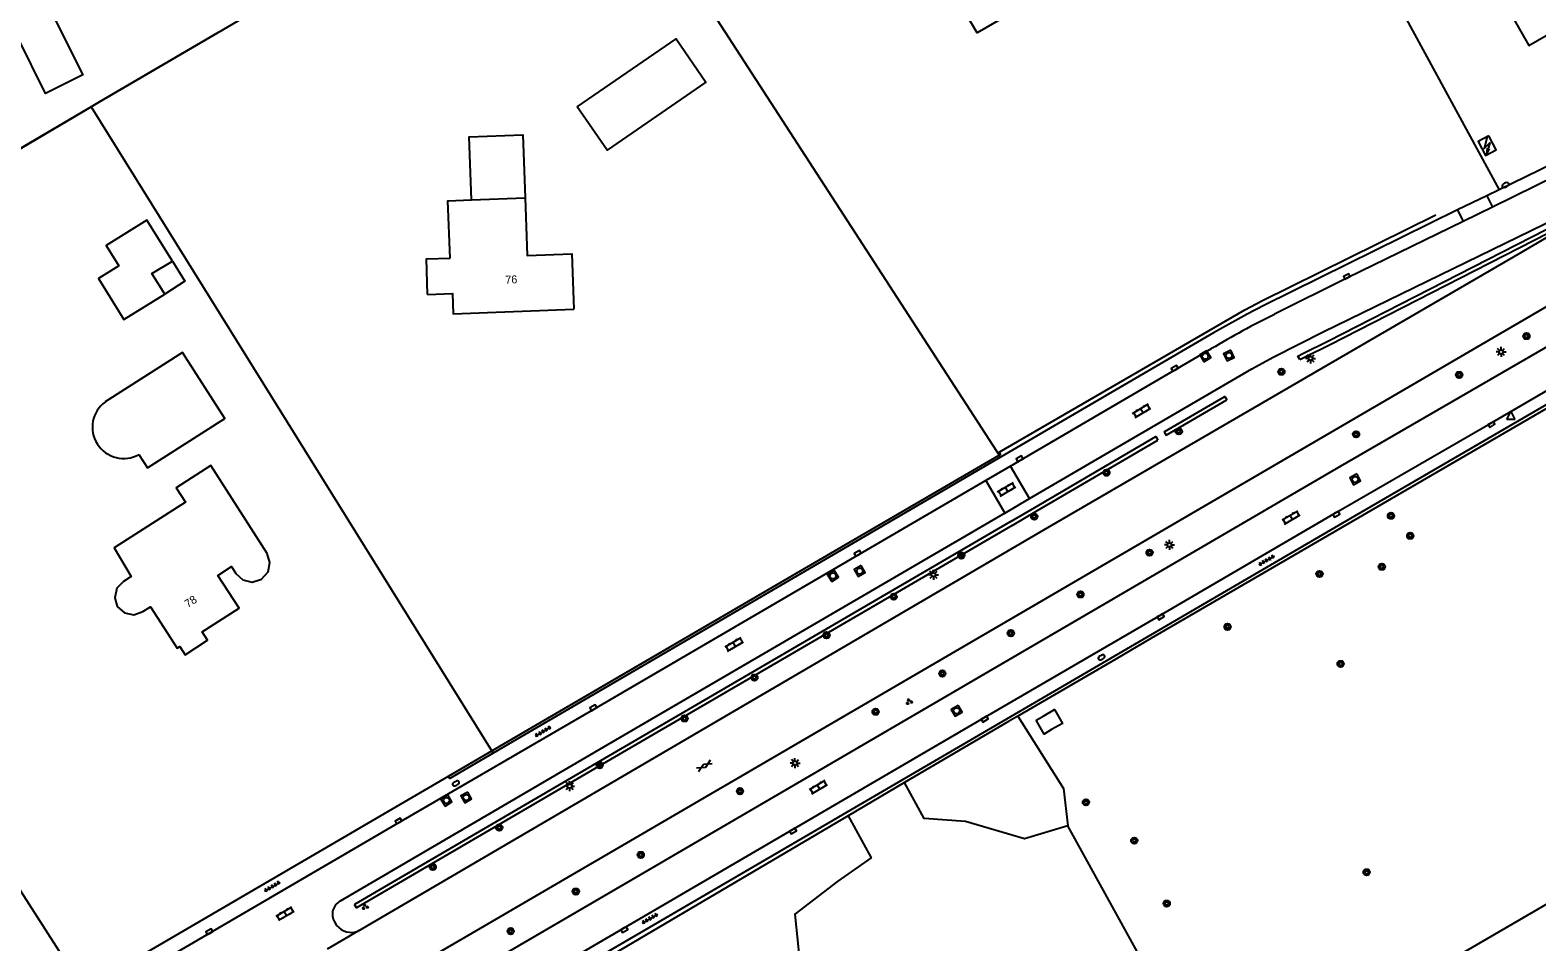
# Model space of a CAD drawing. Extents: x 135999 to 138000, y 396000 to 398501.
# Drawn here: x 137373.3 to 137561.6, y 398213 to 398327 of the extents above; entities that cross this region are included whole.
import ezdxf

# ---------------------------------------------------------------- set-up
doc = ezdxf.new("R2010")
doc.units = 0
for name, color, linetype in [('gg-afsc-erfafscheiding', 7, 'Continuous'), ('gg-afsc-hekwerk', 7, 'Continuous'), ('gg-afsc-muur', 7, 'Continuous'), ('gg-anno-huisnummerreeks BGT', 7, 'Continuous'), ('gg-bbg-gedigitaliseerde bebouwing', 7, 'Continuous'), ('gg-bbg-gedigitaliseerde bijgebouw', 7, 'Continuous'), ('gg-bbg-hoofdgebouw', 7, 'Continuous'), ('gg-bbg-lage trafo', 7, 'Continuous'), ('gg-bbg-luifel en loopbrug', 7, 'Continuous'), ('gg-knt-verharding', 7, 'Continuous'), ('gt-grn-groengrens', 7, 'Continuous'), ('gt-grn-vlakafsluiter', 7, 'Continuous'), ('gt-grn-weggrens', 7, 'Continuous'), ('gt-symb-boom', 7, 'Continuous'), ('gt-symb-brandkraan', 7, 'Continuous'), ('gt-symb-gesloten verharding', 7, 'Continuous'), ('gt-symb-groenvak', 7, 'Continuous'), ('gt-symb-klinker verharding', 7, 'Continuous'), ('gt-symb-kolk', 7, 'Continuous'), ('gt-symb-lichtmast', 7, 'Continuous'), ('gt-symb-rioolschacht', 7, 'Continuous'), ('gt-symb-tegel verharding', 7, 'Continuous'), ('gt-symb-trafo symbool', 7, 'Continuous'), ('gt-symb-waterafsluiter', 7, 'Continuous')]:
    doc.layers.add(name, color=color, linetype=linetype)

# ---------------------------------------------------------------- blocks, each defined once
blk = doc.blocks.new('gt0-BR')
at = {"layer": 'gt-symb-brandkraan'}
for centre, radius, start, end in [((-0.24, 0), 0.206, 107.5669, 252.4331), ((0.6, -2.66), 3, 106.892, 107.5669), ((0, -0.69), 0.938, 73.108, 106.892), ((-0.6, -2.66), 3, 72.4331, 73.108), ((0.24, 0), 0.206, 287.567, 72.4331), ((0.6, 2.66), 3, 252.4331, 253.108), ((0, 0.69), 0.938, 253.108, 286.8921), ((-0.6, 2.66), 3, 286.8921, 287.567)]:
    blk.add_arc(centre, radius, start, end, dxfattribs=at)
blk = doc.blocks.new('gt0-HSP')
at = {"layer": 'gt-symb-trafo symbool'}
for points in [[(0.77, 0.75), (-0.53, 0), (0.47, 0), (-0.83, -0.75)], [(-0.22, -0.24), (-0.83, -0.75), (-0.08, -0.48)]]:
    blk.add_lwpolyline(points, dxfattribs=at)
blk = doc.blocks.new('gt0-KOLK')
at = {"layer": 'gt-symb-kolk'}
blk.add_lwpolyline([(0, 0), (0.38, 0), (0.38, 0.4), (-0.38, 0.4), (-0.38, 0), (0, 0)], dxfattribs=at)
blk = doc.blocks.new('gt0-WAFSL')
at = {"layer": 'gt-symb-waterafsluiter'}
for p, q in [((-0.5, -0.33), (0, 0.67)), ((0, 0.67), (0.5, -0.33)), ((0.5, -0.33), (-0.5, -0.33))]:
    blk.add_line(p, q, dxfattribs=at)
blk = doc.blocks.new('gt0-BOOM')
at = {"layer": 'gt-symb-boom'}
for radius in [0.4, 0.2]:
    blk.add_circle((0, 0), radius, dxfattribs=at)
blk = doc.blocks.new('gt0-LMAST')
at = {"layer": 'gt-symb-lichtmast'}
for p, q in [((-0.18, 0.17), (-0.45, 0.44)), ((-0.01, 0.25), (-0.01, 0.62)), ((0.17, 0.17), (0.44, 0.44)), ((-0.26, 0), (-0.63, 0)), ((-0.18, -0.18), (-0.45, -0.45)), ((-0.01, -0.25), (-0.01, -0.63)), ((0.44, -0.45), (0.17, -0.18)), ((0.24, 0), (0.62, 0))]:
    blk.add_line(p, q, dxfattribs=at)
blk.add_circle((-0.01, 0), 0.25, dxfattribs=at)
blk = doc.blocks.new('gt0-RS')
at = {"layer": 'gt-symb-rioolschacht'}
blk.add_lwpolyline([(-0.5, -0.5), (0.5, -0.5), (0.5, 0.5), (-0.5, 0.5)], close=True, dxfattribs=at)
blk.add_circle((0, 0), 0.375, dxfattribs=at)
blk = doc.blocks.new('gt0-GRVAK')
at = {"layer": 'gt-symb-groenvak'}
for p, q in [((-0.11, 0.19), (-0.23, 0.24)), ((-0.18, 0.15), (0.09, 0.15)), ((-0.09, 0.21), (-0.16, 0.32)), ((-0.05, 0.21), (-0.05, 0.39)), ((0, 0.21), (0.06, 0.32)), ((0.02, 0.19), (0.13, 0.24)), ((0.26, -0.05), (0.2, 0.06)), ((0.3, -0.05), (0.3, 0.13)), ((0.35, -0.05), (0.41, 0.06)), ((-0.24, -0.23), (-0.36, -0.18)), ((-0.32, -0.26), (-0.05, -0.26)), ((-0.23, -0.21), (-0.29, -0.1)), ((-0.18, -0.2), (-0.18, -0.02)), ((-0.14, -0.21), (-0.07, -0.1)), ((-0.12, -0.23), (0, -0.18)), ((0.24, -0.07), (0.12, -0.02)), ((0.17, -0.11), (0.44, -0.11)), ((0.37, -0.07), (0.49, -0.02))]:
    blk.add_line(p, q, dxfattribs=at)
blk = doc.blocks.new('gt0-TEG1')
at = {"layer": 'gt-symb-tegel verharding'}
for p, q in [((-1.12, 0), (1.13, 0)), ((-0.9, -0.25), (-0.9, 0.25)), ((-0.45, -0.25), (-0.45, 0.25)), ((0, -0.25), (0, 0.25)), ((0.45, -0.25), (0.45, 0.25)), ((0.9, -0.25), (0.9, 0.25))]:
    blk.add_line(p, q, dxfattribs=at)
blk = doc.blocks.new('gt0-KL1')
at = {"layer": 'gt-symb-klinker verharding'}
for p, q in [((-1.15, 0.3), (1.15, 0.3)), ((-1, -0.3), (-1, 0.3)), ((-0.5, 0.3), (-0.5, 0.45)), ((0, -0.3), (0, 0.3)), ((0.5, 0.3), (0.5, 0.45)), ((1, -0.3), (1, 0.3)), ((-1.15, -0.3), (1.15, -0.3)), ((-0.5, -0.45), (-0.5, -0.3)), ((0.5, -0.45), (0.5, -0.3))]:
    blk.add_line(p, q, dxfattribs=at)
blk = doc.blocks.new('gt0-GESVH1')
at = {"layer": 'gt-symb-gesloten verharding'}
for p, q in [((-0.99, -0.26), (0.01, 0.24)), ((0.01, -0.26), (-0.99, 0.24)), ((0.01, 0.24), (1.01, -0.26)), ((1.01, 0.24), (0.01, -0.26))]:
    blk.add_line(p, q, dxfattribs=at)

msp = doc.modelspace()

# ---------------------------------------------------------------- linework, layer by layer
at = {"layer": 'gg-afsc-erfafscheiding'}
for p, q in [((137496.7, 398241.25), (137495.53, 398240.57)), ((137495.53, 398240.57), (137482.57, 398232.93)), ((137482.57, 398232.93), (137475.53, 398228.79)), ((137475.53, 398228.79), (137437.09, 398206.14))]:
    msp.add_line(p, q, dxfattribs=at)
at = {"layer": 'gg-afsc-hekwerk'}
for p, q in [((137396.76, 398326.72), (137434.21, 398348.71)), ((137381.95, 398318.03), (137396.76, 398326.72)), ((137369.21, 398310.54), (137380.91, 398317.41)), ((137380.91, 398317.41), (137381.95, 398318.03)), ((137513.36, 398250.94), (137508.96, 398248.38)), ((137508.96, 398248.38), (137496.7, 398241.25))]:
    msp.add_line(p, q, dxfattribs=at)
for points in [[(137624.41, 398290.39), (137621.72, 398288.95), (137611.71, 398308.14), (137513.36, 398250.94)], [(137494.4, 398274.24), (137525.07, 398292.04), (137527.21, 398293.16), (137548.98, 398303.9)]]:
    msp.add_lwpolyline(points, dxfattribs=at)
at = {"layer": 'gg-afsc-muur'}
for p, q in [((137472.86, 398261.32), (137494.38, 398273.88)), ((137430.98, 398236.88), (137468.05, 398258.51)), ((137425.57, 398233.72), (137430.98, 398236.88)), ((137379.92, 398207.12), (137418.54, 398229.65)), ((137379.92, 398207.12), (137418.54, 398229.65))]:
    msp.add_line(p, q, dxfattribs=at)
for points in [[(137396.76, 398326.72), (137381.95, 398318.03), (137380.91, 398317.41), (137348.2, 398298.21), (137329.17, 398287.14)], [(137494.38, 398273.88), (137494.56, 398273.99), (137494.4, 398274.24)]]:
    msp.add_lwpolyline(points, dxfattribs=at)
at = {"layer": 'gg-bbg-gedigitaliseerde bebouwing'}
msp.add_line((137428.43, 398305.77), (137435.12, 398306.02), dxfattribs=at)
for points in [[(137425.76, 398298.5), (137425.47, 398305.66), (137428.43, 398305.77)], [(137435.12, 398306.02), (137435.38, 398298.84), (137440.98, 398299.05), (137441.23, 398292.11)], [(137422.95, 398293.97), (137422.79, 398298.41), (137425.76, 398298.5)], [(137402.89, 398261.59), (137395.85, 398272.58), (137391.51, 398269.8), (137392.67, 398267.98), (137383.78, 398262.29), (137385.88, 398258.71), (137384.93, 398258.08), (137384.12, 398257.23), (137383.85, 398256.04), (137384.15, 398254.96)]]:
    msp.add_lwpolyline(points, dxfattribs=at)
at = {"layer": 'gg-bbg-gedigitaliseerde bijgebouw'}
for points in [[(137441.64, 398317.42), (137454, 398325.93), (137457.74, 398320.49), (137445.39, 398311.98), (137441.64, 398317.42)], [(137390.08, 398294.01), (137388.49, 398296.56), (137391.04, 398298.14)], [(137391.04, 398298.14), (137392.62, 398295.6), (137390.08, 398294.01)], [(137386.87, 398273.95), (137387.95, 398272.27), (137397.6, 398278.45), (137392.31, 398286.7), (137382.66, 398280.52)]]:
    msp.add_lwpolyline(points, dxfattribs=at)
msp.add_arc((137384.96, 398277.36), 3.91, 125.9574, 299.3039, dxfattribs=at)
at = {"layer": 'gg-bbg-hoofdgebouw'}
for points in [[(137505.07, 398337.34), (137498.6, 398333.57), (137498.91, 398333.02), (137498.52, 398332.79), (137499.43, 398331.22), (137491.62, 398326.67), (137489.08, 398331.02)], [(137555.48, 398337.15), (137555.73, 398336.7), (137554.15, 398335.8), (137554.67, 398334.81), (137554.96, 398334.98), (137560.59, 398325.1), (137562.77, 398326.35), (137564.01, 398324.18), (137571.18, 398328.27)], [(137372.49, 398336.17), (137379.84, 398321.41), (137375.2, 398319.1), (137371.65, 398326.27)], [(137422.95, 398293.97), (137426.04, 398294.08), (137426.13, 398291.55), (137441.23, 398292.11)], [(137384.15, 398254.96), (137385.04, 398254.17), (137386.24, 398253.92), (137387.36, 398254.3), (137388.31, 398254.9), (137391.65, 398249.73), (137391.98, 398249.94), (137392.64, 398248.92), (137395.43, 398250.72), (137394.76, 398251.76), (137399.4, 398254.73), (137396.71, 398258.83), (137398.42, 398259.95), (137398.98, 398259.08), (137399.86, 398258.27), (137401.03, 398258), (137402.19, 398258.37), (137403, 398259.26), (137403.24, 398260.45), (137402.89, 398261.59)], [(137573.41, 398223.91), (137544.53, 398207.11), (137563.85, 398173.88), (137567.49, 398175.99)]]:
    msp.add_lwpolyline(points, dxfattribs=at)
at = {"layer": 'gg-bbg-lage trafo'}
for points in [[(137555.59, 398313.8), (137554.25, 398313.1), (137555.17, 398311.33), (137556.49, 398312.03), (137555.59, 398313.8)], [(137499.02, 398240.73), (137499.96, 398241.26), (137501.29, 398242.07), (137502.3, 398240.33), (137500.93, 398239.57), (137500.02, 398239), (137499.02, 398240.73)]]:
    msp.add_lwpolyline(points, dxfattribs=at)
at = {"layer": 'gg-bbg-luifel en loopbrug'}
for points in [[(137428.43, 398305.77), (137428.15, 398313.66), (137434.84, 398313.9), (137435.12, 398306.02)], [(137391.04, 398298.14), (137387.87, 398303.24), (137382.78, 398300.07), (137384.36, 398297.52), (137381.81, 398295.94), (137384.98, 398290.84), (137390.08, 398294.01)]]:
    msp.add_lwpolyline(points, dxfattribs=at)
at = {"layer": 'gg-knt-verharding'}
for p, q in [((137556.86, 398307.04), (137555.34, 398306.3)), ((137555.34, 398306.3), (137551.68, 398304.54)), ((137556.04, 398304.88), (137552.38, 398303.09)), ((137414.08, 398205.73), (137567.51, 398295.21)), ((137495.81, 398272.51), (137492.71, 398270.7)), ((137498.19, 398268.43), (137495.81, 398272.51)), ((137492.71, 398270.7), (137495.1, 398266.61)), ((137495.1, 398266.61), (137498.19, 398268.43)), ((137468.05, 398258.51), (137472.86, 398261.32)), ((137418.54, 398229.65), (137425.57, 398233.72)), ((137411.32, 398215.51), (137411.57, 398215.08)), ((137414.3, 398214.39), (137410.37, 398212.09))]:
    msp.add_line(p, q, dxfattribs=at)
for points in [[(137629.35, 398347.09), (137597.68, 398328.06), (137571.64, 398312.83), (137568.16, 398310.84), (137566.72, 398310.11), (137556.04, 398304.88)], [(137591.44, 398326.27), (137576.74, 398317.71), (137576.78, 398317.65), (137567.32, 398312.2), (137566.23, 398311.62), (137565.34, 398311.18), (137556.86, 398307.04)], [(137613.57, 398309.7), (137538.31, 398265.94), (137410.1, 398191.12)], [(137551.68, 398304.54), (137527.54, 398292.63), (137525.39, 398291.51), (137521.17, 398289.14), (137494.56, 398273.61)], [(137498.19, 398268.43), (137525.96, 398284.66), (137528.64, 398286.1), (137531.85, 398287.75), (137534.9, 398289.27), (137564.13, 398303.53)], [(137414.3, 398214.39), (137500.48, 398264.84), (137559.27, 398299.01), (137565, 398302.36)], [(137552.38, 398303.09), (137537.93, 398296.03), (137528.78, 398291.48)], [(137427.17, 398202.89), (137492.47, 398241.04), (137514.46, 398253.83), (137536.43, 398266.65), (137555.82, 398277.88), (137584.87, 398294.78)], [(137424.79, 398206.98), (137537.04, 398272.48), (137572.25, 398292.88)], [(137495.81, 398272.51), (137497.05, 398273.23), (137520.94, 398287.19)], [(137494.56, 398273.61), (137472.64, 398260.81), (137433.57, 398238.03), (137431.15, 398236.62)], [(137492.71, 398270.7), (137443.75, 398242.11), (137419.4, 398227.95), (137373.31, 398201.02), (137358.27, 398192.19), (137334.6, 398178.34), (137320.23, 398169.97)], [(137495.1, 398266.61), (137444.92, 398237.35), (137412.02, 398218.12)], [(137431.15, 398236.62), (137425.73, 398233.45), (137425.57, 398233.72)]]:
    msp.add_lwpolyline(points, dxfattribs=at)
for centre, radius, start, end in [((137579.28, 398189.86), 113.47, 116.4281, 120.9412), ((137412.95, 398216.48), 1.9, 119.5494, 210.7159), ((137413.4, 398216.53), 2.33, 218.4972, 292.9664)]:
    msp.add_arc(centre, radius, start, end, dxfattribs=at)
at = {"layer": 'gt-grn-groengrens'}
msp.add_line((137527.61, 398361.04), (137556.86, 398307.04), dxfattribs=at)
for points in [[(137531.95, 398285.81), (137531.72, 398286.26), (137532.42, 398286.61), (137535.46, 398288.13), (137564.54, 398302.99)], [(137531.95, 398285.81), (137532.64, 398286.17), (137535.69, 398287.68), (137564.84, 398302.58)], [(137515.02, 398276.79), (137522.6, 398281.22), (137522.85, 398280.79)], [(137515.02, 398276.79), (137515.27, 398276.36), (137522.85, 398280.79)], [(137495.74, 398265.51), (137498.83, 398267.33), (137513.98, 398276.18), (137514.23, 398275.75)], [(137495.99, 398265.08), (137499.08, 398266.9), (137514.23, 398275.75)], [(137495.74, 398265.51), (137445.55, 398236.25), (137413.79, 398217.69)], [(137495.99, 398265.08), (137445.81, 398235.82), (137414.05, 398217.26), (137413.79, 398217.69)], [(137496.7, 398241.25), (137502.43, 398232.19), (137502.96, 398227.54)], [(137502.96, 398227.54), (137497.56, 398225.9), (137490.18, 398228.06), (137484.99, 398228.42), (137482.57, 398232.93)], [(137475.53, 398228.79), (137478.4, 398223.52), (137474.23, 398220.6), (137468.84, 398216.49), (137469.6, 398209.17), (137470.69, 398202.05), (137474.51, 398190.25), (137480.21, 398185.9), (137483.77, 398182.62), (137483.59, 398179.26), (137478.85, 398179.36), (137500.62, 398133.92), (137494.05, 398129.7), (137519.23, 398067.05)]]:
    msp.add_lwpolyline(points, dxfattribs=at)
at = {"layer": 'gt-grn-vlakafsluiter'}
for p, q in [((137442.8, 398353.54), (137494.56, 398273.61)), ((137380.91, 398317.41), (137431.15, 398236.62)), ((137328.72, 398286.88), (137379.92, 398207.12))]:
    msp.add_line(p, q, dxfattribs=at)
msp.add_lwpolyline([(137575.73, 398093.66), (137576.52, 398094.18), (137502.96, 398227.54)], dxfattribs=at)
at = {"layer": 'gt-grn-weggrens'}
for p, q in [((137555.34, 398306.3), (137556.04, 398304.88)), ((137551.68, 398304.54), (137552.38, 398303.09))]:
    msp.add_line(p, q, dxfattribs=at)

# ---------------------------------------------------------------- block references
at = {"layer": 'gt-symb-boom'}
for p, rotation in [((137560.29, 398288.75), -30.25643716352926), ((137529.66, 398284.29), -30.25643716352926), ((137551.88, 398283.9), -30.25643716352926), ((137516.84, 398276.84), -30.25643716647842), ((137539, 398276.47), -30.256437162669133), ((137507.79, 398271.67), -30.25643716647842), ((137498.77, 398266.18), -30.25643716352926), ((137489.65, 398261.31), -30.25643716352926), ((137513.18, 398261.68), -30.25643716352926), ((137481.2, 398256.17), -30.256437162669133), ((137504.54, 398256.45), -30.25643716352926), ((137472.8, 398251.36), -30.25643716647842), ((137495.84, 398251.61), -30.25643716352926), ((137487.28, 398246.57), -30.256437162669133), ((137463.79, 398246.06), -30.25643716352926), ((137455.05, 398240.95), -30.25643716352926), ((137478.94, 398241.78), -30.25643716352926), ((137444.45, 398235.1), -30.25643716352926), ((137461.99, 398231.86), -30.25643716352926)]:
    msp.add_blockref('gt0-BOOM', p, dxfattribs=dict(at, rotation=rotation))
for p in [(137543.35, 398266.29), (137545.76, 398263.79), (137542.21, 398259.91), (137534.42, 398259.01), (137522.93, 398252.4), (137537.06, 398247.77), (137505.23, 398230.46), (137431.9, 398227.3), (137511.27, 398225.67), (137449.59, 398223.89), (137423.59, 398222.38), (137540.31, 398221.72), (137441.47, 398219.3), (137515.33, 398217.8), (137433.33, 398214.35)]:
    msp.add_blockref('gt0-BOOM', p, dxfattribs=at)
at = {"layer": 'gt-symb-brandkraan'}
for p, rotation in [((137557.67, 398307.63), 26.488178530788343), ((137507.18, 398248.58), 30.59043540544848), ((137426.49, 398232.82), 27.43581850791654)]:
    msp.add_blockref('gt0-BR', p, dxfattribs=dict(at, rotation=rotation))
at = {"layer": 'gt-symb-gesloten verharding', "rotation": 30.07902586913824}
msp.add_blockref('gt0-GESVH1', (137457.52, 398235.02), dxfattribs=at)
at = {"layer": 'gt-symb-groenvak'}
for p in [(137483.12, 398243.05), (137415.11, 398217.41)]:
    msp.add_blockref('gt0-GRVAK', p, dxfattribs=at)
at = {"layer": 'gt-symb-klinker verharding'}
for p, rotation in [((137512.21, 398279.42), 30.511999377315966), ((137495.33, 398269.59), 30.511999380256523), ((137530.88, 398266.08), 30.256437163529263), ((137461.28, 398250.22), 30.511999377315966), ((137471.8, 398232.37), 30.511999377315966), ((137405.14, 398216.55), 30.20693402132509)]:
    msp.add_blockref('gt0-KL1', p, dxfattribs=dict(at, rotation=rotation))
at = {"layer": 'gt-symb-kolk'}
for p, rotation in [((137537.93, 398296.03), 26.43687291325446), ((137516.42, 398284.55), 30.334805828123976), ((137555.82, 398277.88), -149.92097413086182), ((137497.05, 398273.23), 29.87282104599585), ((137536.43, 398266.65), -149.7435628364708), ((137476.81, 398261.42), 30.256437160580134), ((137514.46, 398253.83), -149.79306598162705), ((137443.75, 398242.11), 30.206934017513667), ((137492.47, 398241.04), -149.66519416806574), ((137419.4, 398227.95), 30.334805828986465), ((137468.52, 398227.04), -149.66519417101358), ((137447.43, 398214.72), -149.7435628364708), ((137395.76, 398214.12), 30.256437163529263)]:
    msp.add_blockref('gt0-KOLK', p, dxfattribs=dict(at, rotation=rotation))
at = {"layer": 'gt-symb-lichtmast'}
for p in [(137533.31, 398285.96), (137557.12, 398286.77), (137515.67, 398262.65), (137486.18, 398258.91), (137468.87, 398235.36), (137440.7, 398232.48)]:
    msp.add_blockref('gt0-LMAST', p, dxfattribs=at)
at = {"layer": 'gt-symb-rioolschacht'}
for p, rotation in [((137520.14, 398286.23), 31.38612476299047), ((137523.1, 398286.32), -153.76806006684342), ((137538.88, 398270.83), -150.58918037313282), ((137476.96, 398259.38), -150.25511870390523), ((137473.61, 398258.76), 32.75243945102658), ((137489.06, 398241.9), -149.99927221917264), ((137427.77, 398231.07), -150.8451896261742), ((137425.3, 398230.69), 31.877816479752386)]:
    msp.add_blockref('gt0-RS', p, dxfattribs=dict(at, rotation=rotation))
at = {"layer": 'gt-symb-tegel verharding'}
for p, rotation in [((137527.81, 398260.7), 30.00072778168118), ((137437.39, 398239.31), 30.334805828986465), ((137403.54, 398219.93), 30.206934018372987), ((137450.74, 398215.92), 30.334805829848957)]:
    msp.add_blockref('gt0-TEG1', p, dxfattribs=dict(at, rotation=rotation))
at = {"layer": 'gt-symb-trafo symbool', "rotation": 44.999999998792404}
msp.add_blockref('gt0-HSP', (137555.37, 398312.58), dxfattribs=at)
at = {"layer": 'gt-symb-waterafsluiter'}
msp.add_blockref('gt0-WAFSL', (137558.35, 398278.64), dxfattribs=at)

# ---------------------------------------------------------------- texts
at = {"layer": 'gg-anno-huisnummerreeks BGT'}
for s, rotation, p in [('76', 2.1, (137432.68, 398295.3)), ('78', 32.8, (137392.97, 398254.75))]:
    msp.add_text(s, height=1, rotation=rotation, dxfattribs=at).set_placement(p)

doc.saveas('drawing.dxf')
